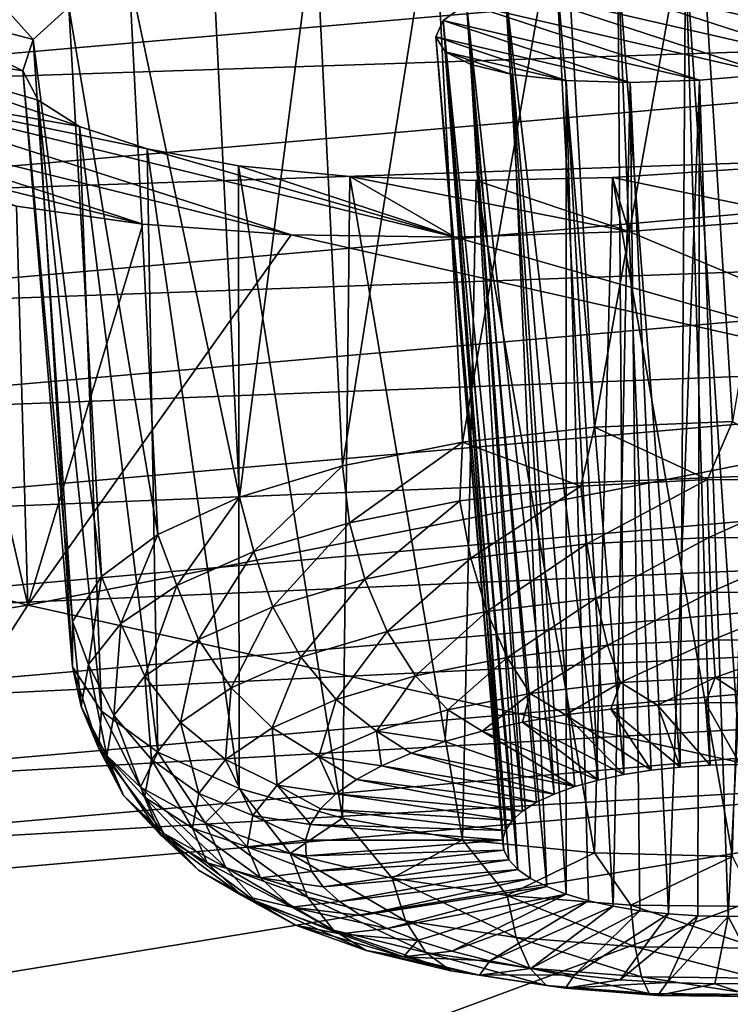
# Model space of a CAD drawing. Header units: metres. Extents: x -92 to 264, y -100 to 50.
# Tile 457 of 656: x 214.62 to 216.16, y -25.71 to -23.59. Entities that reach past the tile are written whole.
import ezdxf

# ---------------------------------------------------------------- set-up
doc = ezdxf.new("R2010")
doc.units = ezdxf.units.M
doc.layers.add('solid_21062050_01', color=7, linetype='CONTINUOUS')

msp = doc.modelspace()

# ---------------------------------------------------------------- linework, layer by layer
at = {"layer": 'solid_21062050_01'}
for points in [[(216.084091, -23.227999, 188.306793), (216.374222, -23.207521, 188.328323), (216.160446, -24.455345, 187.969528)], [(215.79451, -23.261047, 188.339844), (216.084091, -23.227999, 188.306793), (215.862747, -24.467913, 187.99826)], [(216.084091, -23.227999, 188.306793), (216.160446, -24.455345, 187.969528), (215.862747, -24.467913, 187.99826)], [(215.515884, -23.305811, 188.427628), (215.79451, -23.261047, 188.339844), (215.578079, -24.500463, 188.084869)], [(215.79451, -23.261047, 188.339844), (215.862747, -24.467913, 187.99826), (215.578079, -24.500463, 188.084869)], [(215.515884, -23.305811, 188.427628), (215.318848, -24.551573, 188.22554), (215.259735, -23.360748, 188.567795)], [(215.515884, -23.305811, 188.427628), (215.578079, -24.500463, 188.084869), (215.318848, -24.551573, 188.22554)], [(213.693451, -23.740343, 231.967728), (218.146545, -23.352377, 230.884964), (213.652267, -23.516634, 231.849091)], [(218.190247, -23.591427, 230.955368), (218.146545, -23.352377, 230.884964), (213.693451, -23.740343, 231.967728)], [(215.037476, -23.423546, 188.754654), (215.259735, -23.360748, 188.567795), (215.09639, -24.619009, 188.414139)], [(215.259735, -23.360748, 188.567795), (215.318848, -24.551573, 188.22554), (215.09639, -24.619009, 188.414139)], [(214.858414, -23.491426, 188.979736), (215.037476, -23.423546, 188.754654), (215.09639, -24.619009, 188.414139)], [(216.05867, -23.437929, 189.181549), (215.913193, -23.458868, 189.216705), (216.04747, -25.201431, 188.711441)], [(216.718658, -23.588627, 190.087555), (215.913193, -23.458868, 189.216705), (216.05867, -23.437929, 189.181549)], [(216.05867, -23.437929, 189.181549), (216.04747, -25.201431, 188.711441), (216.111923, -25.1973, 188.701157)], [(216.209076, -23.42465, 189.181412), (216.05867, -23.437929, 189.181549), (216.177261, -25.195951, 188.698914)], [(216.05867, -23.437929, 189.181549), (216.111923, -25.1973, 188.701157), (216.177261, -25.195951, 188.698914)], [(216.718658, -23.588627, 190.087555), (216.05867, -23.437929, 189.181549), (216.769379, -23.55183, 189.947296)], [(214.651703, -23.631437, 189.505783), (214.317169, -23.5424, 189.01416), (214.492691, -23.453983, 188.699158)], [(214.651703, -23.631437, 189.505783), (214.492691, -23.453983, 188.699158), (214.728699, -23.561565, 189.233292)], [(215.913193, -23.458868, 189.216705), (216.523117, -23.657024, 190.30928), (215.781021, -23.48633, 189.285156)], [(215.913193, -23.458868, 189.216705), (215.781021, -23.48633, 189.285156), (215.925613, -25.217722, 188.755295)], [(216.634918, -23.624372, 190.210526), (216.523117, -23.657024, 190.30928), (215.913193, -23.458868, 189.216705)], [(215.913193, -23.458868, 189.216705), (215.985001, -25.208279, 188.729599), (216.04747, -25.201431, 188.711441)], [(215.913193, -23.458868, 189.216705), (215.925613, -25.217722, 188.755295), (215.985001, -25.208279, 188.729599)], [(216.634918, -23.624372, 190.210526), (215.913193, -23.458868, 189.216705), (216.718658, -23.588627, 190.087555)], [(214.728699, -23.561565, 189.233292), (214.858414, -23.491426, 188.979736), (214.920441, -24.699821, 188.64241)], [(214.858414, -23.491426, 188.979736), (215.09639, -24.619009, 188.414139), (214.920441, -24.699821, 188.64241)], [(215.669907, -23.518761, 189.383102), (215.870285, -25.229601, 188.788116), (215.781021, -23.48633, 189.285156)], [(215.669907, -23.518761, 189.383102), (215.781021, -23.48633, 189.285156), (216.389648, -23.684732, 190.378189)], [(216.389648, -23.684732, 190.378189), (215.781021, -23.48633, 189.285156), (216.523117, -23.657024, 190.30928)], [(215.781021, -23.48633, 189.285156), (215.870285, -25.229601, 188.788116), (215.925613, -25.217722, 188.755295)], [(215.669907, -23.518761, 189.383102), (215.586716, -23.554148, 189.504456), (215.775604, -25.259813, 188.872742)], [(215.669907, -23.518761, 189.383102), (216.242157, -23.705887, 190.413239), (215.586716, -23.554148, 189.504456)], [(215.669907, -23.518761, 189.383102), (215.819992, -25.243713, 188.827484), (215.870285, -25.229601, 188.788116)], [(215.669907, -23.518761, 189.383102), (215.775604, -25.259813, 188.872742), (215.819992, -25.243713, 188.827484)], [(215.669907, -23.518761, 189.383102), (216.389648, -23.684732, 190.378189), (216.242157, -23.705887, 190.413239)], [(214.62912, -23.698923, 189.788742), (214.205292, -23.629457, 189.347534), (214.317169, -23.5424, 189.01416)], [(214.62912, -23.698923, 189.788742), (214.317169, -23.5424, 189.01416), (214.651703, -23.631437, 189.505783)], [(214.651703, -23.631437, 189.505783), (214.728699, -23.561565, 189.233292), (214.798691, -24.790482, 188.900406)], [(214.728699, -23.561565, 189.233292), (214.920441, -24.699821, 188.64241), (214.798691, -24.790482, 188.900406)], [(215.586716, -23.554148, 189.504456), (215.535919, -23.590424, 189.642014), (215.707397, -25.296856, 188.977692)], [(215.586716, -23.554148, 189.504456), (216.089081, -23.719233, 190.412231), (215.535919, -23.590424, 189.642014)], [(215.586716, -23.554148, 189.504456), (215.737854, -25.27763, 188.923096), (215.775604, -25.259813, 188.872742)], [(215.586716, -23.554148, 189.504456), (215.707397, -25.296856, 188.977692), (215.737854, -25.27763, 188.923096)], [(215.586716, -23.554148, 189.504456), (216.242157, -23.705887, 190.413239), (216.089081, -23.719233, 190.412231)], [(213.726517, -23.980997, 232.040955), (218.190247, -23.591427, 230.955368), (213.693451, -23.740343, 231.967728)], [(218.220963, -23.829332, 230.97966), (218.190247, -23.591427, 230.955368), (213.726517, -23.980997, 232.040955)], [(215.535919, -23.590424, 189.642014), (215.520081, -23.625608, 189.788269), (215.670334, -25.3382, 189.095795)], [(215.535919, -23.590424, 189.642014), (215.939301, -23.723932, 190.374985), (215.520081, -23.625608, 189.788269)], [(215.535919, -23.590424, 189.642014), (215.684769, -25.317162, 189.035583), (215.707397, -25.296856, 188.977692)], [(215.535919, -23.590424, 189.642014), (215.670334, -25.3382, 189.095795), (215.684769, -25.317162, 189.035583)], [(215.535919, -23.590424, 189.642014), (216.089081, -23.719233, 190.412231), (215.939301, -23.723932, 190.374985)], [(214.751389, -23.818863, 190.354202), (214.156433, -23.714308, 189.69548), (214.205292, -23.629457, 189.347534)], [(214.662033, -23.762072, 190.074295), (214.205292, -23.629457, 189.347534), (214.62912, -23.698923, 189.788742)], [(214.751389, -23.818863, 190.354202), (214.205292, -23.629457, 189.347534), (214.662033, -23.762072, 190.074295)], [(214.62912, -23.698923, 189.788742), (214.651703, -23.631437, 189.505783), (214.736435, -24.887026, 189.176819)], [(214.651703, -23.631437, 189.505783), (214.798691, -24.790482, 188.900406), (214.736435, -24.887026, 189.176819)], [(215.520081, -23.625608, 189.788269), (215.664337, -25.359613, 189.157303), (215.670334, -25.3382, 189.095795)], [(215.520081, -23.625608, 189.788269), (215.666901, -25.381033, 189.21904), (215.664337, -25.359613, 189.157303)], [(215.520081, -23.625608, 189.788269), (215.540192, -23.657867, 189.935593), (215.666901, -25.381033, 189.21904)], [(215.520081, -23.625608, 189.788269), (215.939301, -23.723932, 190.374985), (215.801773, -23.71962, 190.303436)], [(215.520081, -23.625608, 189.788269), (215.801773, -23.71962, 190.303436), (215.540192, -23.657867, 189.935593)], [(215.540192, -23.657867, 189.935593), (215.677979, -25.402096, 189.279968), (215.666901, -25.381033, 189.21904)], [(215.540192, -23.657867, 189.935593), (215.697372, -25.422438, 189.33902), (215.677979, -25.402096, 189.279968)], [(215.540192, -23.657867, 189.935593), (215.595856, -23.685413, 190.076187), (215.697372, -25.422438, 189.33902)], [(215.540192, -23.657867, 189.935593), (215.801773, -23.71962, 190.303436), (215.68483, -23.706499, 190.201691)], [(215.540192, -23.657867, 189.935593), (215.68483, -23.706499, 190.201691), (215.595856, -23.685413, 190.076187)], [(215.595856, -23.685413, 190.076187), (215.724747, -25.441715, 189.395203), (215.697372, -25.422438, 189.33902)], [(215.595856, -23.685413, 190.076187), (215.759644, -25.459595, 189.447556), (215.724747, -25.441715, 189.395203)], [(215.595856, -23.685413, 190.076187), (215.68483, -23.706499, 190.201691), (215.759644, -25.459595, 189.447556)], [(214.156433, -23.714308, 189.69548), (215.561691, -24.057812, 191.727188), (215.207947, -24.052738, 191.567429)], [(214.897293, -23.86701, 190.618622), (215.561691, -24.057812, 191.727188), (214.156433, -23.714308, 189.69548)], [(214.156433, -23.714308, 189.69548), (215.207947, -24.052738, 191.567429), (214.171356, -23.795082, 190.050385)], [(214.897293, -23.86701, 190.618622), (214.156433, -23.714308, 189.69548), (214.751389, -23.818863, 190.354202)], [(214.62912, -23.698923, 189.788742), (214.736435, -24.887026, 189.176819), (214.73642, -24.985233, 189.459579)], [(214.662033, -23.762072, 190.074295), (214.62912, -23.698923, 189.788742), (214.73642, -24.985233, 189.459579)], [(215.68483, -23.706499, 190.201691), (215.801468, -25.475769, 189.495178), (215.759644, -25.459595, 189.447556)], [(215.68483, -23.706499, 190.201691), (215.801773, -23.71962, 190.303436), (215.801468, -25.475769, 189.495178)], [(216.089081, -23.719233, 190.412231), (216.242157, -23.705887, 190.413239), (216.151031, -25.52413, 189.643173)], [(216.242157, -23.705887, 190.413239), (216.216385, -25.522783, 189.640915), (216.151031, -25.52413, 189.643173)], [(215.801773, -23.71962, 190.303436), (215.849487, -25.489964, 189.537247), (215.801468, -25.475769, 189.495178)], [(215.801773, -23.71962, 190.303436), (215.902893, -25.501936, 189.573059), (215.849487, -25.489964, 189.537247)], [(215.801773, -23.71962, 190.303436), (215.939301, -23.723932, 190.374985), (215.902893, -25.501936, 189.573059)], [(215.939301, -23.723932, 190.374985), (215.96077, -25.511478, 189.601974), (215.902893, -25.501936, 189.573059)], [(215.939301, -23.723932, 190.374985), (216.089081, -23.719233, 190.412231), (216.022125, -25.518429, 189.62352)], [(215.939301, -23.723932, 190.374985), (216.022125, -25.518429, 189.62352), (215.96077, -25.511478, 189.601974)], [(216.089081, -23.719233, 190.412231), (216.085907, -25.522671, 189.637329), (216.022125, -25.518429, 189.62352)], [(216.089081, -23.719233, 190.412231), (216.151031, -25.52413, 189.643173), (216.085907, -25.522671, 189.637329)], [(214.662033, -23.762072, 190.074295), (214.73642, -24.985233, 189.459579), (214.798645, -25.080814, 189.736343)], [(214.751389, -23.818863, 190.354202), (214.662033, -23.762072, 190.074295), (214.798645, -25.080814, 189.736343)], [(214.171356, -23.795082, 190.050385), (215.207947, -24.052738, 191.567429), (214.888153, -24.030092, 191.344894)], [(214.171356, -23.795082, 190.050385), (214.888153, -24.030092, 191.344894), (214.252289, -23.869982, 190.405457)], [(214.751389, -23.818863, 190.354202), (214.798645, -25.080814, 189.736343), (214.92038, -25.16959, 189.994995)], [(214.897293, -23.86701, 190.618622), (214.751389, -23.818863, 190.354202), (214.92038, -25.16959, 189.994995)], [(213.749756, -24.220228, 232.067169), (218.220963, -23.829332, 230.97966), (213.726517, -23.980997, 232.040955)], [(218.238815, -24.058758, 230.960876), (218.220963, -23.829332, 230.97966), (213.749756, -24.220228, 232.067169)], [(214.252289, -23.869982, 190.405457), (214.888153, -24.030092, 191.344894), (214.615829, -23.990726, 191.068665)], [(215.09491, -23.903614, 190.853226), (215.561691, -24.057812, 191.727188), (214.897293, -23.86701, 190.618622)], [(214.897293, -23.86701, 190.618622), (214.92038, -25.16959, 189.994995), (215.096313, -25.247681, 190.224228)], [(215.09491, -23.903614, 190.853226), (214.897293, -23.86701, 190.618622), (215.096313, -25.247681, 190.224228)], [(215.334915, -23.926641, 191.045685), (215.561691, -24.057812, 191.727188), (215.09491, -23.903614, 190.853226)], [(215.09491, -23.903614, 190.853226), (215.096313, -25.247681, 190.224228), (215.318741, -25.311674, 190.414047)], [(215.334915, -23.926641, 191.045685), (215.09491, -23.903614, 190.853226), (215.318741, -25.311674, 190.414047)], [(215.334915, -23.926641, 191.045685), (215.318741, -25.311674, 190.414047), (215.577957, -25.358772, 190.556137)], [(215.334915, -23.926641, 191.045685), (215.937042, -24.04534, 191.81929), (215.561691, -24.057812, 191.727188)], [(215.607452, -23.935242, 191.188324), (215.937042, -24.04534, 191.81929), (215.334915, -23.926641, 191.045685)], [(215.607452, -23.935242, 191.188324), (215.334915, -23.926641, 191.045685), (215.577957, -25.358772, 190.556137)], [(216.204651, -23.90872, 191.304398), (216.320236, -24.015877, 191.840607), (215.901321, -23.929152, 191.275604)], [(216.204651, -23.90872, 191.304398), (215.901321, -23.929152, 191.275604), (216.160309, -25.394878, 190.674667)], [(212.521851, -24.310776, 191.815353), (214.429504, -23.945427, 190.800369), (214.639679, -24.85231, 195.191772)], [(214.429504, -23.945427, 190.800369), (214.615829, -23.990726, 191.068665), (214.639679, -24.85231, 195.191772)], [(215.607452, -23.935242, 191.188324), (215.577957, -25.358772, 190.556137), (215.862625, -25.386917, 190.644302)], [(215.901321, -23.929152, 191.275604), (215.937042, -24.04534, 191.81929), (215.607452, -23.935242, 191.188324)], [(215.901321, -23.929152, 191.275604), (215.607452, -23.935242, 191.188324), (215.862625, -25.386917, 190.644302)], [(215.901321, -23.929152, 191.275604), (215.862625, -25.386917, 190.644302), (216.160309, -25.394878, 190.674667)], [(215.901321, -23.929152, 191.275604), (216.320236, -24.015877, 191.840607), (215.937042, -24.04534, 191.81929)], [(214.615829, -23.990726, 191.068665), (214.888153, -24.030092, 191.344894), (214.639679, -24.85231, 195.191772)], [(214.888153, -24.030092, 191.344894), (215.207947, -24.052738, 191.567429), (214.639679, -24.85231, 195.191772)], [(215.937042, -24.04534, 191.81929), (216.320236, -24.015877, 191.840607), (216.834396, -24.420654, 193.992798)], [(215.207947, -24.052738, 191.567429), (216.834396, -24.420654, 193.992798), (214.639679, -24.85231, 195.191772)], [(215.207947, -24.052738, 191.567429), (215.561691, -24.057812, 191.727188), (216.834396, -24.420654, 193.992798)], [(215.561691, -24.057812, 191.727188), (215.937042, -24.04534, 191.81929), (216.834396, -24.420654, 193.992798)], [(213.76326, -24.450665, 232.049408), (218.238815, -24.058758, 230.960876), (213.749756, -24.220228, 232.067169)], [(218.245239, -24.279526, 230.904282), (218.238815, -24.058758, 230.960876), (213.76326, -24.450665, 232.049408)], [(213.768127, -24.672171, 231.993057), (218.245239, -24.279526, 230.904282), (213.76326, -24.450665, 232.049408)], [(218.240189, -24.490414, 230.810089), (218.245239, -24.279526, 230.904282), (213.768127, -24.672171, 231.993057)], [(212.521851, -24.310776, 191.815353), (214.639679, -24.85231, 195.191772), (212.349121, -25.222452, 196.219879)], [(214.639679, -24.85231, 195.191772), (216.834396, -24.420654, 193.992798), (216.680435, -25.303478, 198.653687)], [(216.106186, -24.5805, 187.952728), (215.862747, -24.467913, 187.99826), (216.160446, -24.455345, 187.969528)], [(216.381653, -24.583698, 187.968826), (216.106186, -24.5805, 187.952728), (216.160446, -24.455345, 187.969528)], [(215.83284, -24.59502, 187.987701), (215.578079, -24.500463, 188.084869), (215.862747, -24.467913, 187.99826)], [(216.106186, -24.5805, 187.952728), (215.83284, -24.59502, 187.987701), (215.862747, -24.467913, 187.99826)], [(213.764313, -24.883532, 231.898315), (218.240189, -24.490414, 230.810089), (213.768127, -24.672171, 231.993057)], [(218.222122, -24.688799, 230.673752), (218.240189, -24.490414, 230.810089), (213.764313, -24.883532, 231.898315)], [(215.578079, -24.500463, 188.084869), (215.33403, -24.674326, 188.203552), (215.318848, -24.551573, 188.22554)], [(215.572113, -24.626701, 188.072388), (215.33403, -24.674326, 188.203552), (215.578079, -24.500463, 188.084869)], [(215.83284, -24.59502, 187.987701), (215.572113, -24.626701, 188.072388), (215.578079, -24.500463, 188.084869)], [(215.127747, -24.736063, 188.37616), (215.09639, -24.619009, 188.414139), (215.318848, -24.551573, 188.22554)], [(215.33403, -24.674326, 188.203552), (215.127747, -24.736063, 188.37616), (215.318848, -24.551573, 188.22554)], [(215.846466, -24.719894, 188.000351), (215.83284, -24.59502, 187.987701), (216.106186, -24.5805, 187.952728)], [(215.846466, -24.719894, 188.000351), (216.106186, -24.5805, 187.952728), (216.109253, -24.705936, 187.966736)], [(216.109253, -24.705936, 187.966736), (216.106186, -24.5805, 187.952728), (216.381653, -24.583698, 187.968826)], [(216.109253, -24.705936, 187.966736), (216.381653, -24.583698, 187.968826), (216.374069, -24.709011, 187.982208)], [(215.595825, -24.750351, 188.081772), (215.572113, -24.626701, 188.072388), (215.83284, -24.59502, 187.987701)], [(215.595825, -24.750351, 188.081772), (215.83284, -24.59502, 187.987701), (215.846466, -24.719894, 188.000351)], [(214.961182, -24.80954, 188.583542), (214.920441, -24.699821, 188.64241), (215.09639, -24.619009, 188.414139)], [(215.127747, -24.736063, 188.37616), (214.961182, -24.80954, 188.583542), (215.09639, -24.619009, 188.414139)], [(215.572113, -24.626701, 188.072388), (215.366959, -24.796133, 188.20787), (215.33403, -24.674326, 188.203552)], [(215.595825, -24.750351, 188.081772), (215.366959, -24.796133, 188.20787), (215.572113, -24.626701, 188.072388)], [(213.750641, -25.082087, 231.760513), (218.222122, -24.688799, 230.673752), (213.764313, -24.883532, 231.898315)], [(218.190521, -24.86659, 230.496323), (218.222122, -24.688799, 230.673752), (213.750641, -25.082087, 231.760513)], [(215.16864, -24.855484, 188.373795), (215.127747, -24.736063, 188.37616), (215.33403, -24.674326, 188.203552)], [(215.16864, -24.855484, 188.373795), (215.33403, -24.674326, 188.203552), (215.366959, -24.796133, 188.20787)], [(214.840744, -24.891935, 188.817764), (214.798691, -24.790482, 188.900406), (214.920441, -24.699821, 188.64241)], [(214.961182, -24.80954, 188.583542), (214.840744, -24.891935, 188.817764), (214.920441, -24.699821, 188.64241)], [(215.846466, -24.719894, 188.000351), (216.109253, -24.705936, 187.966736), (215.866226, -24.836962, 188.043304)], [(216.109253, -24.705936, 187.966736), (216.113235, -24.823841, 188.011703), (215.866226, -24.836962, 188.043304)], [(216.109253, -24.705936, 187.966736), (216.374069, -24.709011, 187.982208), (216.113235, -24.823841, 188.011703)], [(216.374069, -24.709011, 187.982208), (216.362152, -24.826731, 188.026245), (216.113235, -24.823841, 188.011703)], [(215.008514, -24.926121, 188.573166), (214.961182, -24.80954, 188.583542), (215.127747, -24.736063, 188.37616)], [(215.008514, -24.926121, 188.573166), (215.127747, -24.736063, 188.37616), (215.16864, -24.855484, 188.373795)], [(215.595825, -24.750351, 188.081772), (215.846466, -24.719894, 188.000351), (215.630615, -24.865589, 188.119843)], [(215.846466, -24.719894, 188.000351), (215.866226, -24.836962, 188.043304), (215.630615, -24.865589, 188.119843)], [(215.595825, -24.750351, 188.081772), (215.415482, -24.908625, 188.238358), (215.366959, -24.796133, 188.20787)], [(215.595825, -24.750351, 188.081772), (215.630615, -24.865589, 188.119843), (215.415482, -24.908625, 188.238358)], [(214.771057, -24.98008, 189.069824), (214.736435, -24.887026, 189.176819), (214.798691, -24.790482, 188.900406)], [(214.840744, -24.891935, 188.817764), (214.771057, -24.98008, 189.069824), (214.798691, -24.790482, 188.900406)], [(215.16864, -24.855484, 188.373795), (215.366959, -24.796133, 188.20787), (215.22908, -24.964413, 188.394333)], [(215.366959, -24.796133, 188.20787), (215.415482, -24.908625, 188.238358), (215.22908, -24.964413, 188.394333)], [(214.892746, -25.005329, 188.798325), (214.840744, -24.891935, 188.817764), (214.961182, -24.80954, 188.583542)], [(214.892746, -25.005329, 188.798325), (214.961182, -24.80954, 188.583542), (215.008514, -24.926121, 188.573166)], [(215.630615, -24.865589, 188.119843), (215.866226, -24.836962, 188.043304), (215.674271, -24.965071, 188.184158)], [(215.866226, -24.836962, 188.043304), (215.890823, -24.938757, 188.113815), (215.674271, -24.965071, 188.184158)], [(215.866226, -24.836962, 188.043304), (216.113235, -24.823841, 188.011703), (215.890823, -24.938757, 188.113815)], [(216.113235, -24.823841, 188.011703), (216.117859, -24.926697, 188.084763), (215.890823, -24.938757, 188.113815)], [(216.113235, -24.823841, 188.011703), (216.362152, -24.826731, 188.026245), (216.117859, -24.926697, 188.084763)], [(216.362152, -24.826731, 188.026245), (216.346664, -24.929354, 188.098145), (216.117859, -24.926697, 188.084763)], [(212.349121, -25.222452, 196.219879), (214.639679, -24.85231, 195.191772), (214.074921, -25.730528, 199.839859)], [(214.639679, -24.85231, 195.191772), (216.680435, -25.303478, 198.653687), (214.074921, -25.730528, 199.839859)], [(215.008514, -24.926121, 188.573166), (215.16864, -24.855484, 188.373795), (215.078568, -25.030809, 188.581741)], [(215.16864, -24.855484, 188.373795), (215.22908, -24.964413, 188.394333), (215.078568, -25.030809, 188.581741)], [(213.726746, -25.259701, 231.580704), (218.190521, -24.86659, 230.496323), (213.750641, -25.082087, 231.760513)], [(218.146637, -25.008356, 230.287872), (218.190521, -24.86659, 230.496323), (213.726746, -25.259701, 231.580704)], [(215.630615, -24.865589, 188.119843), (215.476532, -25.004625, 188.293106), (215.415482, -24.908625, 188.238358)], [(215.630615, -24.865589, 188.119843), (215.674271, -24.965071, 188.184158), (215.476532, -25.004625, 188.293106)], [(214.754791, -25.070587, 189.330002), (214.73642, -24.985233, 189.459579), (214.736435, -24.887026, 189.176819)], [(214.771057, -24.98008, 189.069824), (214.754791, -25.070587, 189.330002), (214.736435, -24.887026, 189.176819)], [(214.825745, -25.090067, 189.040634), (214.771057, -24.98008, 189.069824), (214.840744, -24.891935, 188.817764)], [(214.825745, -25.090067, 189.040634), (214.840744, -24.891935, 188.817764), (214.892746, -25.005329, 188.798325)], [(214.892746, -25.005329, 188.798325), (215.008514, -24.926121, 188.573166), (214.969727, -25.105265, 188.793381)], [(215.008514, -24.926121, 188.573166), (215.078568, -25.030809, 188.581741), (214.969727, -25.105265, 188.793381)], [(215.22908, -24.964413, 188.394333), (215.415482, -24.908625, 188.238358), (215.305191, -25.055904, 188.436462)], [(215.415482, -24.908625, 188.238358), (215.476532, -25.004625, 188.293106), (215.305191, -25.055904, 188.436462)], [(215.890823, -24.938757, 188.113815), (216.117859, -24.926697, 188.084763), (215.918716, -25.018791, 188.207382)], [(216.117859, -24.926697, 188.084763), (216.122864, -25.007948, 188.181274), (215.918716, -25.018791, 188.207382)], [(216.117859, -24.926697, 188.084763), (216.346664, -24.929354, 188.098145), (216.122864, -25.007948, 188.181274)], [(215.674271, -24.965071, 188.184158), (215.890823, -24.938757, 188.113815), (215.723999, -25.042452, 188.270645)], [(215.890823, -24.938757, 188.113815), (215.918716, -25.018791, 188.207382), (215.723999, -25.042452, 188.270645)], [(216.346664, -24.929354, 188.098145), (216.328583, -25.010338, 188.193298), (216.122864, -25.007948, 188.181274)], [(215.078568, -25.030809, 188.581741), (215.22908, -24.964413, 188.394333), (215.166855, -25.116932, 188.608719)], [(215.22908, -24.964413, 188.394333), (215.305191, -25.055904, 188.436462), (215.166855, -25.116932, 188.608719)], [(215.674271, -24.965071, 188.184158), (215.546204, -25.078018, 188.368591), (215.476532, -25.004625, 188.293106)], [(215.674271, -24.965071, 188.184158), (215.723999, -25.042452, 188.270645), (215.546204, -25.078018, 188.368591)], [(214.792587, -25.159981, 189.588333), (214.798645, -25.080814, 189.736343), (214.73642, -24.985233, 189.459579)], [(214.754791, -25.070587, 189.330002), (214.792587, -25.159981, 189.588333), (214.73642, -24.985233, 189.459579)], [(214.81012, -25.177074, 189.290756), (214.754791, -25.070587, 189.330002), (214.771057, -24.98008, 189.069824)], [(214.81012, -25.177074, 189.290756), (214.771057, -24.98008, 189.069824), (214.825745, -25.090067, 189.040634)], [(213.693542, -25.400896, 231.36911), (216.951248, -25.213699, 230.375732), (218.146637, -25.008356, 230.287872)], [(213.693542, -25.400896, 231.36911), (218.146637, -25.008356, 230.287872), (213.726746, -25.259701, 231.580704)], [(214.825745, -25.090067, 189.040634), (214.892746, -25.005329, 188.798325), (214.906754, -25.184916, 189.021149)], [(214.892746, -25.005329, 188.798325), (214.969727, -25.105265, 188.793381), (214.906754, -25.184916, 189.021149)], [(215.305191, -25.055904, 188.436462), (215.476532, -25.004625, 188.293106), (215.392151, -25.124125, 188.497498)], [(215.476532, -25.004625, 188.293106), (215.546204, -25.078018, 188.368591), (215.392151, -25.124125, 188.497498)], [(215.918716, -25.018791, 188.207382), (216.122864, -25.007948, 188.181274), (215.998901, -25.068018, 188.307968)], [(216.122864, -25.007948, 188.181274), (216.101959, -25.063028, 188.296173), (215.998901, -25.068018, 188.307968)], [(216.122864, -25.007948, 188.181274), (216.20578, -25.061842, 188.295364), (216.101959, -25.063028, 188.296173)], [(216.122864, -25.007948, 188.181274), (216.328583, -25.010338, 188.193298), (216.20578, -25.061842, 188.295364)], [(214.969727, -25.105265, 188.793381), (215.078568, -25.030809, 188.581741), (215.066818, -25.185368, 188.803253)], [(215.078568, -25.030809, 188.581741), (215.166855, -25.116932, 188.608719), (215.066818, -25.185368, 188.803253)], [(215.723999, -25.042452, 188.270645), (215.918716, -25.018791, 188.207382), (215.800323, -25.089121, 188.363754)], [(215.918716, -25.018791, 188.207382), (215.897934, -25.076754, 188.330597), (215.800323, -25.089121, 188.363754)], [(215.918716, -25.018791, 188.207382), (215.998901, -25.068018, 188.307968), (215.897934, -25.076754, 188.330597)], [(215.723999, -25.042452, 188.270645), (215.61998, -25.12409, 188.45993), (215.546204, -25.078018, 188.368591)], [(215.723999, -25.042452, 188.270645), (215.707275, -25.104965, 188.407059), (215.61998, -25.12409, 188.45993)], [(215.723999, -25.042452, 188.270645), (215.800323, -25.089121, 188.363754), (215.707275, -25.104965, 188.407059)], [(214.846451, -25.263012, 189.539108), (214.792587, -25.159981, 189.588333), (214.754791, -25.070587, 189.330002)], [(214.846451, -25.263012, 189.539108), (214.754791, -25.070587, 189.330002), (214.81012, -25.177074, 189.290756)], [(215.166855, -25.116932, 188.608719), (215.305191, -25.055904, 188.436462), (215.267746, -25.178999, 188.652374)], [(215.305191, -25.055904, 188.436462), (215.392151, -25.124125, 188.497498), (215.267746, -25.178999, 188.652374)], [(215.998901, -25.068018, 188.307968), (216.04747, -25.201431, 188.711441), (215.897934, -25.076754, 188.330597)], [(216.101959, -25.063028, 188.296173), (216.111923, -25.1973, 188.701157), (215.998901, -25.068018, 188.307968)], [(215.998901, -25.068018, 188.307968), (216.111923, -25.1973, 188.701157), (216.04747, -25.201431, 188.711441)], [(216.20578, -25.061842, 188.295364), (216.177261, -25.195951, 188.698914), (216.101959, -25.063028, 188.296173)], [(216.101959, -25.063028, 188.296173), (216.177261, -25.195951, 188.698914), (216.111923, -25.1973, 188.701157)], [(214.792587, -25.159981, 189.588333), (214.882996, -25.244823, 189.834885), (214.798645, -25.080814, 189.736343)], [(214.882996, -25.244823, 189.834885), (214.92038, -25.16959, 189.994995), (214.798645, -25.080814, 189.736343)], [(214.81012, -25.177074, 189.290756), (214.825745, -25.090067, 189.040634), (214.892075, -25.266703, 189.256256)], [(214.825745, -25.090067, 189.040634), (214.906754, -25.184916, 189.021149), (214.892075, -25.266703, 189.256256)], [(215.392151, -25.124125, 188.497498), (215.546204, -25.078018, 188.368591), (215.53952, -25.146252, 188.521729)], [(215.546204, -25.078018, 188.368591), (215.61998, -25.12409, 188.45993), (215.53952, -25.146252, 188.521729)], [(215.800323, -25.089121, 188.363754), (215.925613, -25.217722, 188.755295), (215.707275, -25.104965, 188.407059)], [(215.897934, -25.076754, 188.330597), (215.985001, -25.208279, 188.729599), (215.800323, -25.089121, 188.363754)], [(215.800323, -25.089121, 188.363754), (215.985001, -25.208279, 188.729599), (215.925613, -25.217722, 188.755295)], [(215.897934, -25.076754, 188.330597), (216.04747, -25.201431, 188.711441), (215.985001, -25.208279, 188.729599)], [(214.906754, -25.184916, 189.021149), (214.969727, -25.105265, 188.793381), (215.008942, -25.258579, 189.012604)], [(214.969727, -25.105265, 188.793381), (215.066818, -25.185368, 188.803253), (215.008942, -25.258579, 189.012604)], [(215.066818, -25.185368, 188.803253), (215.166855, -25.116932, 188.608719), (215.177811, -25.240534, 188.827301)], [(215.166855, -25.116932, 188.608719), (215.267746, -25.178999, 188.652374), (215.177811, -25.240534, 188.827301)], [(215.707275, -25.104965, 188.407059), (215.870285, -25.229601, 188.788116), (215.61998, -25.12409, 188.45993)], [(215.707275, -25.104965, 188.407059), (215.925613, -25.217722, 188.755295), (215.870285, -25.229601, 188.788116)], [(215.267746, -25.178999, 188.652374), (215.392151, -25.124125, 188.497498), (215.403091, -25.198538, 188.668869)], [(215.392151, -25.124125, 188.497498), (215.53952, -25.146252, 188.521729), (215.466919, -25.171171, 188.59166)], [(215.392151, -25.124125, 188.497498), (215.466919, -25.171171, 188.59166), (215.403091, -25.198538, 188.668869)], [(215.53952, -25.146252, 188.521729), (215.61998, -25.12409, 188.45993), (215.819992, -25.243713, 188.827484)], [(215.61998, -25.12409, 188.45993), (215.870285, -25.229601, 188.788116), (215.819992, -25.243713, 188.827484)], [(214.93335, -25.344574, 189.776123), (214.882996, -25.244823, 189.834885), (214.792587, -25.159981, 189.588333)], [(214.93335, -25.344574, 189.776123), (214.792587, -25.159981, 189.588333), (214.846451, -25.263012, 189.539108)], [(215.466919, -25.171171, 188.59166), (215.53952, -25.146252, 188.521729), (215.819992, -25.243713, 188.827484)], [(214.81012, -25.177074, 189.290756), (214.892075, -25.266703, 189.256256), (214.926224, -25.347481, 189.4897)], [(214.846451, -25.263012, 189.539108), (214.81012, -25.177074, 189.290756), (214.926224, -25.347481, 189.4897)], [(214.882996, -25.244823, 189.834885), (215.022522, -25.321856, 190.060165), (214.92038, -25.16959, 189.994995)], [(215.022522, -25.321856, 190.060165), (215.096313, -25.247681, 190.224228), (214.92038, -25.16959, 189.994995)], [(215.177811, -25.240534, 188.827301), (215.267746, -25.178999, 188.652374), (215.304825, -25.259205, 188.84108)], [(215.267746, -25.178999, 188.652374), (215.403091, -25.198538, 188.668869), (215.348831, -25.228006, 188.75235)], [(215.267746, -25.178999, 188.652374), (215.348831, -25.228006, 188.75235), (215.304825, -25.259205, 188.84108)], [(215.403091, -25.198538, 188.668869), (215.466919, -25.171171, 188.59166), (215.775604, -25.259813, 188.872742)], [(215.466919, -25.171171, 188.59166), (215.819992, -25.243713, 188.827484), (215.775604, -25.259813, 188.872742)], [(214.892075, -25.266703, 189.256256), (214.906754, -25.184916, 189.021149), (214.995438, -25.333754, 189.228699)], [(214.906754, -25.184916, 189.021149), (215.008942, -25.258579, 189.012604), (214.995438, -25.333754, 189.228699)], [(215.008942, -25.258579, 189.012604), (215.066818, -25.185368, 188.803253), (215.125763, -25.306362, 189.015533)], [(215.066818, -25.185368, 188.803253), (215.177811, -25.240534, 188.827301), (215.125763, -25.306362, 189.015533)], [(215.348831, -25.228006, 188.75235), (215.403091, -25.198538, 188.668869), (215.737854, -25.27763, 188.923096)], [(215.403091, -25.198538, 188.668869), (215.775604, -25.259813, 188.872742), (215.737854, -25.27763, 188.923096)], [(213.693542, -25.400896, 231.36911), (214.570663, -25.422045, 230.948517), (216.951248, -25.213699, 230.375732)], [(216.951248, -25.213699, 230.375732), (214.427246, -26.146967, 227.933456), (219.092606, -25.692774, 226.671875)], [(216.951248, -25.213699, 230.375732), (214.570663, -25.422045, 230.948517), (214.427246, -26.146967, 227.933456)], [(215.06749, -25.418629, 189.992691), (215.022522, -25.321856, 190.060165), (214.882996, -25.244823, 189.834885)], [(215.06749, -25.418629, 189.992691), (214.882996, -25.244823, 189.834885), (214.93335, -25.344574, 189.776123)], [(215.125763, -25.306362, 189.015533), (215.177811, -25.240534, 188.827301), (215.249664, -25.325211, 189.029755)], [(215.177811, -25.240534, 188.827301), (215.304825, -25.259205, 188.84108), (215.271637, -25.291744, 188.933945)], [(215.177811, -25.240534, 188.827301), (215.271637, -25.291744, 188.933945), (215.249664, -25.325211, 189.029755)], [(215.304825, -25.259205, 188.84108), (215.348831, -25.228006, 188.75235), (215.707397, -25.296856, 188.977692)], [(215.348831, -25.228006, 188.75235), (215.737854, -25.27763, 188.923096), (215.707397, -25.296856, 188.977692)], [(214.846451, -25.263012, 189.539108), (214.926224, -25.347481, 189.4897), (215.007904, -25.424149, 189.712494)], [(214.93335, -25.344574, 189.776123), (214.846451, -25.263012, 189.539108), (215.007904, -25.424149, 189.712494)], [(214.892075, -25.266703, 189.256256), (214.995438, -25.333754, 189.228699), (215.026825, -25.408001, 189.443268)], [(214.926224, -25.347481, 189.4897), (214.892075, -25.266703, 189.256256), (215.026825, -25.408001, 189.443268)], [(214.995438, -25.333754, 189.228699), (215.008942, -25.258579, 189.012604), (215.113617, -25.373955, 189.209854)], [(215.008942, -25.258579, 189.012604), (215.125763, -25.306362, 189.015533), (215.113617, -25.373955, 189.209854)], [(215.022522, -25.321856, 190.060165), (215.205811, -25.388117, 190.255539), (215.096313, -25.247681, 190.224228)], [(215.205811, -25.388117, 190.255539), (215.318741, -25.311674, 190.414047), (215.096313, -25.247681, 190.224228)], [(215.271637, -25.291744, 188.933945), (215.304825, -25.259205, 188.84108), (215.684769, -25.317162, 189.035583)], [(215.304825, -25.259205, 188.84108), (215.707397, -25.296856, 188.977692), (215.684769, -25.317162, 189.035583)], [(214.074921, -25.730528, 199.839859), (216.680435, -25.303478, 198.653687), (217.458328, -25.85288, 202.74939)], [(215.113617, -25.373955, 189.209854), (215.125763, -25.306362, 189.015533), (215.239182, -25.359188, 189.127319)], [(215.125763, -25.306362, 189.015533), (215.249664, -25.325211, 189.029755), (215.239182, -25.359188, 189.127319)], [(215.249664, -25.325211, 189.029755), (215.271637, -25.291744, 188.933945), (215.670334, -25.3382, 189.095795)], [(215.271637, -25.291744, 188.933945), (215.684769, -25.317162, 189.035583), (215.670334, -25.3382, 189.095795)], [(215.243683, -25.482327, 190.180511), (215.205811, -25.388117, 190.255539), (215.022522, -25.321856, 190.060165)], [(215.243683, -25.482327, 190.180511), (215.022522, -25.321856, 190.060165), (215.06749, -25.418629, 189.992691)], [(215.205811, -25.388117, 190.255539), (215.425827, -25.441059, 190.413467), (215.318741, -25.311674, 190.414047)], [(215.239182, -25.359188, 189.127319), (215.249664, -25.325211, 189.029755), (215.664337, -25.359613, 189.157303)], [(215.249664, -25.325211, 189.029755), (215.670334, -25.3382, 189.095795), (215.664337, -25.359613, 189.157303)], [(215.425827, -25.441059, 190.413467), (215.577957, -25.358772, 190.556137), (215.318741, -25.311674, 190.414047)], [(214.926224, -25.347481, 189.4897), (215.026825, -25.408001, 189.443268), (215.101913, -25.47847, 189.648041)], [(215.007904, -25.424149, 189.712494), (214.926224, -25.347481, 189.4897), (215.101913, -25.47847, 189.648041)], [(214.93335, -25.344574, 189.776123), (215.007904, -25.424149, 189.712494), (215.133987, -25.493757, 189.916061)], [(215.06749, -25.418629, 189.992691), (214.93335, -25.344574, 189.776123), (215.133987, -25.493757, 189.916061)], [(214.995438, -25.333754, 189.228699), (215.113617, -25.373955, 189.209854), (215.141846, -25.440716, 189.402771)], [(215.026825, -25.408001, 189.443268), (214.995438, -25.333754, 189.228699), (215.141846, -25.440716, 189.402771)], [(215.113617, -25.373955, 189.209854), (215.239182, -25.359188, 189.127319), (215.240341, -25.393246, 189.225403)], [(215.113617, -25.373955, 189.209854), (215.240341, -25.393246, 189.225403), (215.253128, -25.426956, 189.322784)], [(215.141846, -25.440716, 189.402771), (215.113617, -25.373955, 189.209854), (215.253128, -25.426956, 189.322784)], [(215.240341, -25.393246, 189.225403), (215.239182, -25.359188, 189.127319), (215.664337, -25.359613, 189.157303)], [(215.240341, -25.393246, 189.225403), (215.664337, -25.359613, 189.157303), (215.666901, -25.381033, 189.21904)], [(215.425827, -25.441059, 190.413467), (215.674103, -25.478651, 190.527924), (215.577957, -25.358772, 190.556137)], [(215.674103, -25.478651, 190.527924), (215.862625, -25.386917, 190.644302), (215.577957, -25.358772, 190.556137)], [(215.4552, -25.533224, 190.332336), (215.425827, -25.441059, 190.413467), (215.205811, -25.388117, 190.255539)], [(215.4552, -25.533224, 190.332336), (215.205811, -25.388117, 190.255539), (215.243683, -25.482327, 190.180511)], [(215.253128, -25.426956, 189.322784), (215.240341, -25.393246, 189.225403), (215.666901, -25.381033, 189.21904)], [(215.253128, -25.426956, 189.322784), (215.666901, -25.381033, 189.21904), (215.677979, -25.402096, 189.279968)], [(215.674103, -25.478651, 190.527924), (215.941116, -25.499445, 190.594467), (215.862625, -25.386917, 190.644302)], [(215.941116, -25.499445, 190.594467), (216.160309, -25.394878, 190.674667), (215.862625, -25.386917, 190.644302)], [(215.941116, -25.499445, 190.594467), (216.216583, -25.502644, 190.610565), (216.160309, -25.394878, 190.674667)], [(215.026825, -25.408001, 189.443268), (215.141846, -25.440716, 189.402771), (215.209351, -25.504078, 189.586899)], [(215.101913, -25.47847, 189.648041), (215.026825, -25.408001, 189.443268), (215.209351, -25.504078, 189.586899)], [(215.277359, -25.459896, 189.418228), (215.253128, -25.426956, 189.322784), (215.677979, -25.402096, 189.279968)], [(215.277359, -25.459896, 189.418228), (215.677979, -25.402096, 189.279968), (215.697372, -25.422438, 189.33902)], [(215.007904, -25.424149, 189.712494), (215.101913, -25.47847, 189.648041), (215.217804, -25.54245, 189.835159)], [(215.133987, -25.493757, 189.916061), (215.007904, -25.424149, 189.712494), (215.217804, -25.54245, 189.835159)], [(215.06749, -25.418629, 189.992691), (215.133987, -25.493757, 189.916061), (215.299622, -25.553633, 190.092606)], [(215.243683, -25.482327, 190.180511), (215.06749, -25.418629, 189.992691), (215.299622, -25.553633, 190.092606)], [(215.141846, -25.440716, 189.402771), (215.253128, -25.426956, 189.322784), (215.277359, -25.459896, 189.418228)], [(215.312744, -25.49165, 189.510544), (215.277359, -25.459896, 189.418228), (215.697372, -25.422438, 189.33902)], [(215.312744, -25.49165, 189.510544), (215.697372, -25.422438, 189.33902), (215.724747, -25.441715, 189.395203)], [(215.141846, -25.440716, 189.402771), (215.277359, -25.459896, 189.418228), (215.312744, -25.49165, 189.510544)], [(215.209351, -25.504078, 189.586899), (215.141846, -25.440716, 189.402771), (215.312744, -25.49165, 189.510544)], [(215.358841, -25.52182, 189.598572), (215.312744, -25.49165, 189.510544), (215.724747, -25.441715, 189.395203)], [(215.358841, -25.52182, 189.598572), (215.724747, -25.441715, 189.395203), (215.759644, -25.459595, 189.447556)], [(215.693878, -25.569361, 190.442368), (215.674103, -25.478651, 190.527924), (215.425827, -25.441059, 190.413467)], [(215.693878, -25.569361, 190.442368), (215.425827, -25.441059, 190.413467), (215.4552, -25.533224, 190.332336)], [(215.101913, -25.47847, 189.648041), (215.209351, -25.504078, 189.586899), (215.313553, -25.561605, 189.755142)], [(215.217804, -25.54245, 189.835159), (215.101913, -25.47847, 189.648041), (215.313553, -25.561605, 189.755142)], [(215.41507, -25.550028, 189.681183), (215.358841, -25.52182, 189.598572), (215.759644, -25.459595, 189.447556)], [(215.41507, -25.550028, 189.681183), (215.759644, -25.459595, 189.447556), (215.801468, -25.475769, 189.495178)], [(215.480713, -25.575914, 189.75737), (215.41507, -25.550028, 189.681183), (215.801468, -25.475769, 189.495178)], [(215.554947, -25.599159, 189.826157), (215.480713, -25.575914, 189.75737), (215.801468, -25.475769, 189.495178)], [(215.554947, -25.599159, 189.826157), (215.801468, -25.475769, 189.495178), (215.849487, -25.489964, 189.537247)], [(215.950562, -25.589352, 190.506332), (215.941116, -25.499445, 190.594467), (215.674103, -25.478651, 190.527924)], [(215.950562, -25.589352, 190.506332), (215.674103, -25.478651, 190.527924), (215.693878, -25.569361, 190.442368)], [(215.133987, -25.493757, 189.916061), (215.217804, -25.54245, 189.835159), (215.370041, -25.597485, 189.997421)], [(215.299622, -25.553633, 190.092606), (215.133987, -25.493757, 189.916061), (215.370041, -25.597485, 189.997421)], [(215.209351, -25.504078, 189.586899), (215.312744, -25.49165, 189.510544), (215.358841, -25.52182, 189.598572)], [(215.243683, -25.482327, 190.180511), (215.299622, -25.553633, 190.092606), (215.498428, -25.601475, 190.235321)], [(215.4552, -25.533224, 190.332336), (215.243683, -25.482327, 190.180511), (215.498428, -25.601475, 190.235321)], [(215.636856, -25.619467, 189.886673), (215.554947, -25.599159, 189.826157), (215.849487, -25.489964, 189.537247)], [(215.636856, -25.619467, 189.886673), (215.849487, -25.489964, 189.537247), (215.902893, -25.501936, 189.573059)], [(216.215378, -25.592426, 190.52182), (216.216583, -25.502644, 190.610565), (215.941116, -25.499445, 190.594467)], [(216.215378, -25.592426, 190.52182), (215.941116, -25.499445, 190.594467), (215.950562, -25.589352, 190.506332)], [(215.209351, -25.504078, 189.586899), (215.358841, -25.52182, 189.598572), (215.41507, -25.550028, 189.681183)], [(215.313553, -25.561605, 189.755142), (215.209351, -25.504078, 189.586899), (215.41507, -25.550028, 189.681183)], [(215.725388, -25.636583, 189.938171), (215.636856, -25.619467, 189.886673), (215.902893, -25.501936, 189.573059)], [(215.725388, -25.636583, 189.938171), (215.902893, -25.501936, 189.573059), (215.96077, -25.511478, 189.601974)], [(215.819443, -25.650291, 189.979996), (215.725388, -25.636583, 189.938171), (215.96077, -25.511478, 189.601974)], [(215.819443, -25.650291, 189.979996), (215.96077, -25.511478, 189.601974), (216.022125, -25.518429, 189.62352)], [(215.917816, -25.660421, 190.011612), (215.819443, -25.650291, 189.979996), (216.022125, -25.518429, 189.62352)], [(215.917816, -25.660421, 190.011612), (216.022125, -25.518429, 189.62352), (216.085907, -25.522671, 189.637329)], [(216.019302, -25.666843, 190.032639), (215.917816, -25.660421, 190.011612), (216.085907, -25.522671, 189.637329)], [(216.019302, -25.666843, 190.032639), (216.085907, -25.522671, 189.637329), (216.151031, -25.52413, 189.643173)], [(216.22644, -25.668293, 190.042007), (216.151031, -25.52413, 189.643173), (216.216385, -25.522783, 189.640915)], [(215.217804, -25.54245, 189.835159), (215.313553, -25.561605, 189.755142), (215.450439, -25.61109, 189.901047)], [(215.370041, -25.597485, 189.997421), (215.217804, -25.54245, 189.835159), (215.450439, -25.61109, 189.901047)], [(215.4552, -25.533224, 190.332336), (215.498428, -25.601475, 190.235321), (215.722794, -25.635443, 190.338745)], [(215.693878, -25.569361, 190.442368), (215.4552, -25.533224, 190.332336), (215.722794, -25.635443, 190.338745)], [(216.12262, -25.669479, 190.042816), (216.019302, -25.666843, 190.032639), (216.151031, -25.52413, 189.643173)], [(216.22644, -25.668293, 190.042007), (216.12262, -25.669479, 190.042816), (216.151031, -25.52413, 189.643173)], [(215.299622, -25.553633, 190.092606), (215.370041, -25.597485, 189.997421), (215.55278, -25.641459, 190.128616)], [(215.498428, -25.601475, 190.235321), (215.299622, -25.553633, 190.092606), (215.55278, -25.641459, 190.128616)], [(215.313553, -25.561605, 189.755142), (215.41507, -25.550028, 189.681183), (215.480713, -25.575914, 189.75737)], [(215.450439, -25.61109, 189.901047), (215.313553, -25.561605, 189.755142), (215.480713, -25.575914, 189.75737)], [(215.450439, -25.61109, 189.901047), (215.480713, -25.575914, 189.75737), (215.554947, -25.599159, 189.826157)], [(215.693878, -25.569361, 190.442368), (215.722794, -25.635443, 190.338745), (215.964066, -25.654234, 190.39888)], [(215.950562, -25.589352, 190.506332), (215.693878, -25.569361, 190.442368), (215.964066, -25.654234, 190.39888)], [(215.370041, -25.597485, 189.997421), (215.450439, -25.61109, 189.901047), (215.614761, -25.650629, 190.018997)], [(215.55278, -25.641459, 190.128616), (215.370041, -25.597485, 189.997421), (215.614761, -25.650629, 190.018997)], [(215.450439, -25.61109, 189.901047), (215.554947, -25.599159, 189.826157), (215.636856, -25.619467, 189.886673)], [(215.498428, -25.601475, 190.235321), (215.55278, -25.641459, 190.128616), (215.758987, -25.672682, 190.223663)], [(215.722794, -25.635443, 190.338745), (215.498428, -25.601475, 190.235321), (215.758987, -25.672682, 190.223663)], [(215.950562, -25.589352, 190.506332), (215.964066, -25.654234, 190.39888), (216.212997, -25.657124, 190.413422)], [(216.215378, -25.592426, 190.52182), (215.950562, -25.589352, 190.506332), (216.212997, -25.657124, 190.413422)], [(215.614761, -25.650629, 190.018997), (215.450439, -25.61109, 189.901047), (215.636856, -25.619467, 189.886673)], [(215.614761, -25.650629, 190.018997), (215.636856, -25.619467, 189.886673), (215.725388, -25.636583, 189.938171)], [(215.55278, -25.641459, 190.128616), (215.614761, -25.650629, 190.018997), (215.800171, -25.678703, 190.104477)], [(215.758987, -25.672682, 190.223663), (215.55278, -25.641459, 190.128616), (215.800171, -25.678703, 190.104477)], [(215.614761, -25.650629, 190.018997), (215.725388, -25.636583, 189.938171), (215.819443, -25.650291, 189.979996)], [(215.800171, -25.678703, 190.104477), (215.614761, -25.650629, 190.018997), (215.819443, -25.650291, 189.979996)], [(215.722794, -25.635443, 190.338745), (215.758987, -25.672682, 190.223663), (215.980759, -25.689953, 190.278946)], [(215.964066, -25.654234, 190.39888), (215.722794, -25.635443, 190.338745), (215.980759, -25.689953, 190.278946)], [(215.800171, -25.678703, 190.104477), (215.819443, -25.650291, 189.979996), (215.917816, -25.660421, 190.011612)], [(215.800171, -25.678703, 190.104477), (215.917816, -25.660421, 190.011612), (216.019302, -25.666843, 190.032639)], [(215.999588, -25.694233, 190.154175), (215.800171, -25.678703, 190.104477), (216.019302, -25.666843, 190.032639)], [(215.964066, -25.654234, 190.39888), (215.980759, -25.689953, 190.278946), (216.209564, -25.69261, 190.292313)], [(216.212997, -25.657124, 190.413422), (215.964066, -25.654234, 190.39888), (216.209564, -25.69261, 190.292313)], [(215.999588, -25.694233, 190.154175), (216.019302, -25.666843, 190.032639), (216.12262, -25.669479, 190.042816)], [(216.205307, -25.696621, 190.166199), (215.999588, -25.694233, 190.154175), (216.12262, -25.669479, 190.042816)], [(216.205307, -25.696621, 190.166199), (216.12262, -25.669479, 190.042816), (216.22644, -25.668293, 190.042007)], [(219.092606, -25.692774, 226.671875), (214.427246, -26.146967, 227.933456), (218.035568, -26.361462, 223.280487)], [(215.758987, -25.672682, 190.223663), (215.800171, -25.678703, 190.104477), (215.999588, -25.694233, 190.154175)], [(215.980759, -25.689953, 190.278946), (215.758987, -25.672682, 190.223663), (215.999588, -25.694233, 190.154175)], [(215.980759, -25.689953, 190.278946), (215.999588, -25.694233, 190.154175), (216.205307, -25.696621, 190.166199)], [(216.209564, -25.69261, 190.292313), (215.980759, -25.689953, 190.278946), (216.205307, -25.696621, 190.166199)]]:
    msp.add_3dface(points, dxfattribs=at)

doc.saveas('drawing.dxf')
